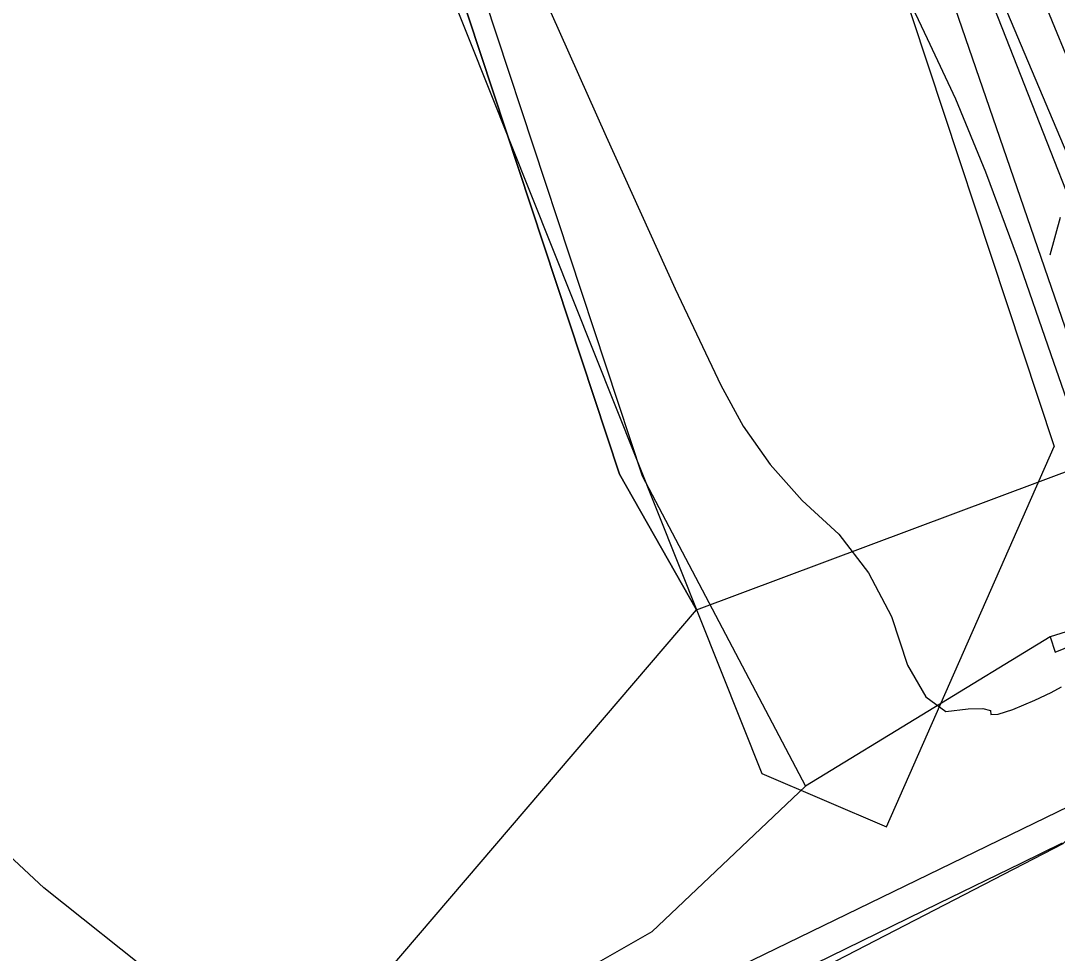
# Model space of a CAD drawing. Extents: x -574342 to -508101, y -1143544 to -1123894.
# Drawn here: x -508450.68 to -508422.34, y -1143333.68 to -1143308.19 of the extents above; entities that cross this region are included whole.
import ezdxf

# ---------------------------------------------------------------- set-up
doc = ezdxf.new("R2010")
doc.units = 0
for name, color, linetype in [('01_PARCELY_NAVRH_VHO', 7, 'Continuous'), ('01_PARCELY_NAVRH_ŽP', 7, 'Continuous'), ('05_VHO_V_TOK_STAV', 7, 'Continuous'), ('42', 7, 'Continuous'), ('43', 7, 'Continuous'), ('51', 7, 'Continuous'), ('55', 7, 'Continuous'), ('57', 7, 'Continuous'), ('60', 7, 'Continuous'), ('VRST HL', 7, 'Continuous'), ('VRST VEDL', 7, 'Continuous')]:
    doc.layers.add(name, color=color, linetype=linetype)

msp = doc.modelspace()

# ---------------------------------------------------------------- linework, layer by layer
at = {"layer": '01_PARCELY_NAVRH_VHO'}
for points in [[(-508469.74, -1143257.73), (-508446.21, -1143255.76), (-508446.02, -1143260.22), (-508445.4, -1143275.01), (-508441.9, -1143297.61), (-508434.31, -1143320.59), (-508432.21, -1143324.29), (-508414.59, -1143317.71), (-508420.1, -1143305.91), (-508426.78, -1143287.77), (-508433.97, -1143265.8), (-508436.6, -1143259.34), (-508438.17, -1143255.47), (-508441.16, -1143248.09), (-508442.91, -1143245.61), (-508437.61, -1143243.22), (-508434.06, -1143242.54), (-508431.86, -1143242.81), (-508432.73, -1143240.34), (-508433.72, -1143240.11), (-508438.05, -1143241.09), (-508444.11, -1143244.2), (-508446.56, -1143243.12), (-508452.58, -1143244.39)], [(-508425.23, -1143400.39), (-508448.26, -1143343.08), (-508432.21, -1143324.29), (-508414.59, -1143317.71), (-508412.73, -1143323), (-508402.47, -1143323.55), (-508397.53, -1143325.93), (-508388.37, -1143325.84), (-508380.92, -1143326.77), (-508370.86, -1143331.67), (-508363.15, -1143337.53), (-508357.56, -1143346.15), (-508348.55, -1143381.54), (-508344.81, -1143391.35), (-508336.31, -1143410.38)]]:
    msp.add_lwpolyline(points, dxfattribs=at)
at = {"layer": '01_PARCELY_NAVRH_ŽP'}
msp.add_lwpolyline([(-508425.23, -1143400.39), (-508448.26, -1143343.08), (-508432.21, -1143324.29), (-508434.31, -1143320.59), (-508441.9, -1143297.61), (-508445.4, -1143275.01), (-508446.02, -1143260.22), (-508475.11, -1143263.39), (-508493.5, -1143263.3), (-508514.56, -1143259.91), (-508521.01, -1143259.29), (-508524.26, -1143263.08), (-508519.86, -1143267.33), (-508511.25, -1143285.64), (-508506.89, -1143298.29), (-508504.21, -1143312.1), (-508498.26, -1143372.94), (-508491.36, -1143454.58)], dxfattribs=at)
at = {"layer": '05_VHO_V_TOK_STAV'}
msp.add_lwpolyline([(-508396.743, -1143399.678), (-508414.306, -1143332.655), (-508430.208, -1143292.193), (-508438.98, -1143265.17), (-508442.91, -1143250.47), (-508445.36, -1143246.6), (-508447.49, -1143245.57), (-508453.89, -1143245.84)], dxfattribs=at)
at = {"layer": '42'}
for points in [[(-508447.77, -1143265.01), (-508450.56, -1143267.77), (-508449.78, -1143281.67), (-508439.59, -1143305.77), (-508430.42, -1143328.77), (-508427.01, -1143330.22), (-508422.43, -1143319.83)], [(-508447.77, -1143265.01), (-508450.56, -1143267.77), (-508449.78, -1143281.67), (-508439.59, -1143305.77), (-508430.42, -1143328.77), (-508427.01, -1143330.22), (-508422.43, -1143319.83)], [(-508447.77, -1143265.01), (-508440.46, -1143265.27), (-508432.82, -1143288.61), (-508427.18, -1143305.48), (-508422.43, -1143319.83)], [(-508447.77, -1143265.01), (-508440.46, -1143265.27), (-508432.82, -1143288.61), (-508427.18, -1143305.48), (-508422.43, -1143319.83)]]:
    msp.add_lwpolyline(points, dxfattribs=at)
at = {"layer": '43'}
msp.add_line((-508422.537, -1143314.588), (-508422.258, -1143313.557), dxfattribs=at)
at = {"layer": '51'}
msp.add_lwpolyline([(-508420.91, -1143320.11), (-508425.97, -1143305.4), (-508432.32, -1143288.39), (-508438.93, -1143266.96), (-508438.98, -1143265.17), (-508437.64, -1143266.69), (-508431.24, -1143288.3), (-508424.98, -1143304.96), (-508418.78, -1143319.62)], dxfattribs=at)
msp.add_lwpolyline([(-508420.91, -1143320.11), (-508425.97, -1143305.4), (-508432.32, -1143288.39), (-508438.93, -1143266.96), (-508438.98, -1143265.17), (-508437.64, -1143266.69), (-508431.24, -1143288.3), (-508424.98, -1143304.96), (-508418.78, -1143319.62)], dxfattribs=at)
at = {"layer": '55'}
msp.add_line((-508446.12, -1143341.35), (-508412.54, -1143325.06), dxfattribs=at)
msp.add_line((-508446.12, -1143341.35), (-508412.54, -1143325.06), dxfattribs=at)
at = {"layer": '57'}
msp.add_lwpolyline([(-508422.54, -1143325.03), (-508422.4, -1143325.45), (-508420.68, -1143324.75), (-508420.73, -1143324.47)], close=True, dxfattribs=at)
msp.add_lwpolyline([(-508422.54, -1143325.03), (-508422.4, -1143325.45), (-508420.68, -1143324.75), (-508420.73, -1143324.47)], close=True, dxfattribs=at)
at = {"layer": '60'}
for points in [[(-508445.13, -1143265.32), (-508444.71, -1143275.72), (-508440.65, -1143299.58), (-508433.69, -1143320.63), (-508429.23, -1143329.11)], [(-508445.13, -1143265.32), (-508444.71, -1143275.72), (-508440.65, -1143299.58), (-508433.69, -1143320.63), (-508429.23, -1143329.11)], [(-508422.54, -1143325.03), (-508429.23, -1143329.11), (-508433.43, -1143333.09), (-508445.29, -1143339.87), (-508448.26, -1143343.08)], [(-508422.54, -1143325.03), (-508429.23, -1143329.11), (-508433.43, -1143333.09), (-508445.29, -1143339.87), (-508448.26, -1143343.08)], [(-508448.26, -1143343.08), (-508432.97, -1143336.26), (-508422.18, -1143330.68), (-508420.38, -1143328.94)], [(-508448.26, -1143343.08), (-508432.97, -1143336.26), (-508422.18, -1143330.68), (-508420.38, -1143328.94)]]:
    msp.add_lwpolyline(points, dxfattribs=at)
at = {"layer": 'VRST HL'}
msp.add_lwpolyline([(-508437.206, -1143305.667), (-508434.677, -1143311.353), (-508432.787, -1143315.516), (-508431.539, -1143318.156), (-508430.931, -1143319.273), (-508430.191, -1143320.324), (-508429.321, -1143321.309), (-508428.32, -1143322.226), (-508427.505, -1143323.282), (-508426.877, -1143324.475), (-508426.435, -1143325.805), (-508425.939, -1143326.67), (-508425.388, -1143327.068), (-508424.783, -1143327), (-508424.377, -1143326.991), (-508424.17, -1143327.043), (-508424.162, -1143327.154), (-508423.957, -1143327.144), (-508423.555, -1143327.013), (-508422.955, -1143326.761), (-508422.514, -1143326.556), (-508422.23, -1143326.398)], dxfattribs=at)
at = {"layer": 'VRST VEDL'}
for points in [[(-508420.909, -1143312.022), (-508422.415, -1143308.377), (-508423.502, -1143305.698)], [(-508426.486, -1143307.436), (-508425.899, -1143308.674), (-508425.126, -1143310.331), (-508424.306, -1143312.324), (-508423.437, -1143314.652), (-508422.521, -1143317.317), (-508421.885, -1143319.144)], [(-508446.872, -1143334.42), (-508450.049, -1143331.888), (-508452.497, -1143329.623)], [(-508422.208, -1143330.67), (-508423.34, -1143331.223), (-508425.592, -1143332.322), (-508428.962, -1143333.968)]]:
    msp.add_lwpolyline(points, dxfattribs=at)

doc.saveas('drawing.dxf')
